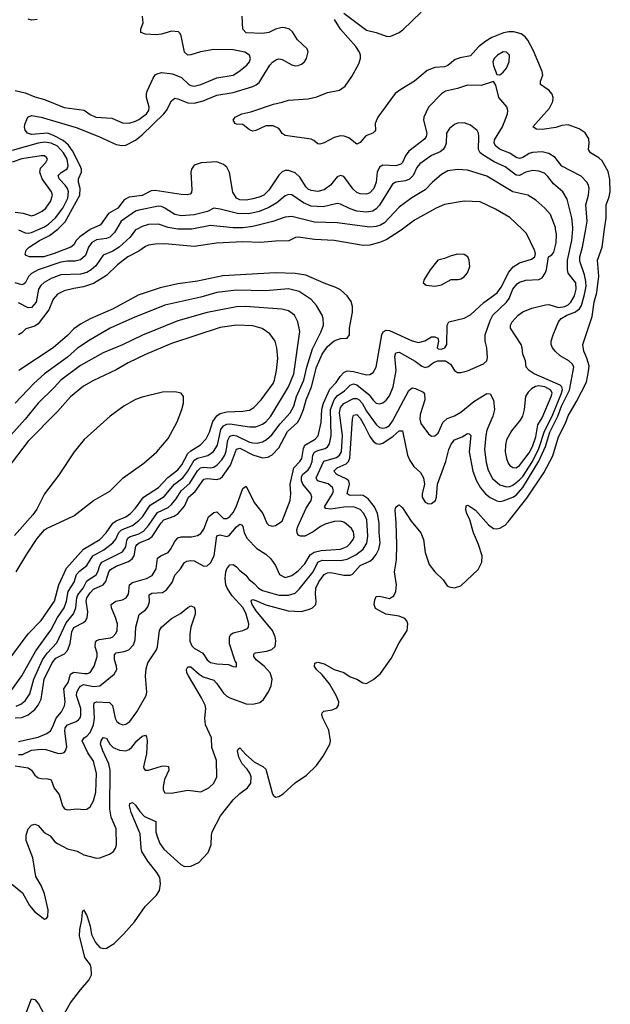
# Model space of a CAD drawing. Header units: inches. Extents: x 1550315 to 1685896, y 510706 to 640504.
# Tile 391 of 452: x 1673937 to 1677569, y 565229 to 571289. Entities that reach past the tile are written whole.
import ezdxf

# ---------------------------------------------------------------- set-up
doc = ezdxf.new("R2010")
doc.units = ezdxf.units.IN
doc.header["$MEASUREMENT"] = 0
doc.layers.add('B6576', color=7, linetype='Continuous')
doc.layers.add('B6577', color=7, linetype='Continuous')

msp = doc.modelspace()

# ---------------------------------------------------------------- linework, layer by layer
at = {"layer": 'B6576', "color": 5}
for points, elevation in [([(1673864.7, 565990), (1673955.3, 565915.3), (1673996.7, 565836.7), (1674030, 565798), (1674090, 565754), (1674102, 565758), (1674110.9, 565769.1), (1674112, 565810), (1674090, 565909.3), (1674070, 565959.7), (1674036.7, 566016.7), (1674018.8, 566130), (1673976.9, 566236.9), (1673977.6, 566270), (1673989.9, 566310.1), (1674010, 566332), (1674030, 566338.8), (1674050, 566330.2), (1674086.7, 566286.7), (1674125.4, 566265.4), (1674153.4, 566230), (1674170, 566218.6), (1674230, 566186), (1674291.1, 566171.1), (1674330.8, 566150), (1674410, 566128.8), (1674430, 566130.3), (1674490, 566153.4), (1674514.3, 566170), (1674527.1, 566190), (1674532.3, 566210), (1674529.9, 566310), (1674500.3, 566380.2), (1674490.4, 566429.6), (1674492.8, 566670), (1674484.8, 566710), (1674447.7, 566790), (1674434.6, 566830), (1674437.6, 566850), (1674450, 566871.1), (1674470, 566866.7), (1674490.5, 566830), (1674512.8, 566810), (1674550, 566793.2), (1674590, 566788.6), (1674610, 566798), (1674627.2, 566812.8), (1674657.3, 566850), (1674690, 566879.1), (1674710, 566886), (1674716.5, 566876.5), (1674720.4, 566850), (1674717.2, 566770), (1674701.5, 566710), (1674698, 566690), (1674700.8, 566680.8), (1674709.6, 566669.6), (1674730, 566670.8), (1674810, 566695), (1674830, 566697.4), (1674852.3, 566692.3), (1674853.7, 566670), (1674828, 566612), (1674818.3, 566570), (1674818.9, 566550), (1674830.2, 566530.2), (1674869.4, 566529.4), (1674970, 566546.6), (1675050, 566537.2), (1675099.3, 566560.7), (1675130, 566590.3), (1675149.8, 566630), (1675147.9, 566730), (1675118.8, 566810), (1675116.6, 566870), (1675080.4, 566950), (1675076.1, 566990), (1675081.9, 567050), (1675076.7, 567070), (1675054.9, 567114.9), (1674974.2, 567250), (1674965.7, 567270), (1674963.5, 567290), (1674970, 567306.8), (1674990, 567306), (1675040.7, 567260.7), (1675065.6, 567245.6), (1675130, 567223.3), (1675146.7, 567206.7), (1675190, 567144.5), (1675210, 567126), (1675230, 567116), (1675330, 567079.5), (1675370, 567075.6), (1675413.8, 567086.2), (1675435.3, 567104.7), (1675467.7, 567152.3), (1675482.7, 567190), (1675488.5, 567230), (1675476.4, 567270), (1675440.5, 567310), (1675391.2, 567350), (1675377.3, 567370), (1675377.4, 567382.6), (1675380.7, 567390), (1675387.8, 567392.2), (1675457.1, 567402.9), (1675487.2, 567412.8), (1675507.6, 567432.4), (1675512.8, 567467.2), (1675508.2, 567490), (1675490.7, 567530), (1675390.8, 567650), (1675367.1, 567690), (1675359.8, 567710), (1675362.8, 567717.2), (1675370, 567720.2), (1675390, 567715), (1675450, 567688.1), (1675588.4, 567651.6), (1675670, 567647.4), (1675719.2, 567660.8), (1675738, 567670), (1675757, 567690), (1675760.5, 567710), (1675755.1, 567755.1), (1675758.1, 567790), (1675776.2, 567830), (1675810, 567873.8), (1675830, 567884.6), (1675850, 567887.4), (1675930.4, 567869.6), (1675969.5, 567870.5), (1675983.3, 567876.7), (1676030.2, 567929.8), (1676090, 567955.7), (1676109.1, 567970.9), (1676130, 567998.1), (1676146, 568030), (1676154.2, 568070), (1676148.1, 568130), (1676148.3, 568190), (1676136.7, 568250), (1676118.4, 568290), (1676079.4, 568339.4), (1676050, 568360.1), (1676030, 568363.5), (1675970, 568360.8), (1675950.7, 568370), (1675964.1, 568430), (1675960.2, 568450), (1675943.6, 568463.6), (1675886.3, 568490), (1675869.2, 568510), (1675888.7, 568530), (1675944.3, 568555.7), (1675958.9, 568570), (1675967.4, 568590), (1675982.9, 568830), (1675990, 568855.5), (1676010, 568858.6), (1676030, 568835.7), (1676057.9, 568790), (1676090, 568723.1), (1676110, 568696), (1676130, 568681.6), (1676150, 568677.6), (1676170, 568682.6), (1676233.7, 568726.3), (1676270, 568759.5), (1676290, 568758), (1676322.5, 568610), (1676335.6, 568575.6), (1676359.7, 568539.7), (1676401.6, 568501.6), (1676420.2, 568470), (1676425.8, 568430), (1676411, 568370), (1676412, 568350), (1676430, 568320.2), (1676450, 568310.2), (1676470, 568311.4), (1676493.8, 568330), (1676499.9, 568350), (1676505.7, 568430), (1676557.1, 568570), (1676576, 568644), (1676590, 568677.7), (1676610, 568703), (1676657.8, 568722.2), (1676690, 568742.2), (1676700.3, 568740.3), (1676711, 568731), (1676700.3, 568630), (1676724.1, 568510), (1676746.3, 568450), (1676770, 568407.6), (1676800.4, 568370), (1676830, 568348.9), (1676870, 568328.6), (1676890, 568324.4), (1676910, 568328.4), (1676970, 568350.1), (1676990, 568363.8), (1677030.3, 568410), (1677130, 568572.9), (1677170, 568663.1), (1677196.6, 568750), (1677246.9, 568850), (1677268.9, 568910), (1677317.1, 569010), (1677344.7, 569150), (1677336.4, 569170), (1677314.5, 569190), (1677259.6, 569219.6), (1677229.2, 569249.2), (1677212.5, 569270), (1677204.8, 569290), (1677206, 569310), (1677216.5, 569350), (1677250.8, 569430), (1677266.8, 569450), (1677301, 569470), (1677351, 569490), (1677379.6, 569510), (1677391.2, 569530), (1677410, 569597.5), (1677419.4, 569650), (1677418.6, 569678.6), (1677410, 569718.8), (1677382.1, 569802.1), (1677380.4, 569830), (1677398.3, 569890), (1677417.9, 570000)], 320), ([(1674532.7, 570000), (1674521, 569979), (1674492.3, 569950), (1674470, 569941.6), (1674410, 569933.5), (1674381.5, 569918.5), (1674359.6, 569890), (1674342.1, 569837.9), (1674310, 569811.5), (1674277.5, 569802.5), (1674230, 569802.4), (1674190, 569796.5), (1674050, 569749.1), (1674010, 569727.6), (1673992, 569708), (1673970, 569667.6), (1673959.5, 569660.5), (1673950, 569656.8), (1673909.5, 569669.5)], 340), ([(1673910, 566696.4), (1673990, 566685.4), (1674010, 566670.2), (1674030, 566639.1), (1674050, 566624.1), (1674070, 566618.3), (1674110, 566618), (1674131.3, 566611.3), (1674150, 566560.5), (1674179.6, 566519.6), (1674200.2, 566450), (1674211.8, 566431.8), (1674230, 566425.7), (1674291.4, 566431.4), (1674331.4, 566428.6), (1674350, 566430.4), (1674370, 566443.8), (1674390, 566480.7), (1674404.4, 566535.6), (1674409.3, 566650), (1674390, 566725.6), (1674356.1, 566776.1), (1674322.2, 566850), (1674334.2, 566870), (1674350, 566879.8), (1674370, 566902.5), (1674391.1, 566948.9), (1674398, 566990), (1674392.3, 567067.7), (1674395.5, 567084.5), (1674408.6, 567091.4), (1674490, 567086), (1674508.6, 567068.6), (1674524.6, 566990), (1674535.3, 566970), (1674550, 566956.9), (1674570, 566950.2), (1674590, 566953.6), (1674614.7, 566970), (1674658, 567030), (1674715.4, 567130), (1674718.3, 567150), (1674711.1, 567248.9), (1674714.7, 567294.7), (1674725.8, 567330), (1674777.7, 567410), (1674784.2, 567430), (1674797.7, 567530), (1674809.7, 567550), (1674870, 567603.2), (1674925.3, 567634.7), (1674970, 567671.6), (1674990, 567682), (1675010, 567672.7), (1675015.5, 567655.5), (1675015.7, 567630), (1674988.6, 567551.4), (1674982.9, 567510), (1674983.6, 567463.6), (1674995.2, 567435.2), (1675010, 567420.4), (1675062.2, 567390), (1675089.3, 567349.3), (1675110, 567333), (1675150, 567323.8), (1675221.5, 567321.5), (1675250, 567308), (1675270, 567306.8), (1675269.3, 567330), (1675261.8, 567341.8), (1675227.8, 567447.8), (1675227.6, 567490), (1675235.3, 567504.7), (1675250, 567516.1), (1675309.9, 567530.1), (1675337.4, 567542.6), (1675344.2, 567550), (1675345.6, 567570), (1675329.1, 567630), (1675310.6, 567670), (1675243.2, 567743.2), (1675211.8, 567790), (1675204.2, 567810), (1675199.9, 567850), (1675203.9, 567890), (1675210.4, 567909.6), (1675230, 567934.3), (1675250, 567936.2), (1675270, 567921.7), (1675290, 567898.7), (1675328.2, 567870), (1675346.2, 567846.2), (1675379.5, 567819.5), (1675405.8, 567790), (1675430, 567775.5), (1675530, 567747.5), (1675590, 567746.7), (1675630, 567759.8), (1675656.2, 567783.8), (1675741, 567890), (1675770, 567950.9), (1675797.2, 567962.8), (1675910, 567961.5), (1675950, 567968.7), (1676004.5, 567995.5), (1676049.1, 568030.9), (1676072.5, 568067.5), (1676078.3, 568110), (1676071.4, 568210), (1676053.9, 568250), (1676030, 568274.1), (1675990, 568292), (1675930, 568289.6), (1675850, 568276.6), (1675819.7, 568279.8), (1675811.8, 568290), (1675860.6, 568370), (1675865.8, 568390), (1675861, 568410), (1675832.9, 568432.9), (1675768.1, 568450), (1675759.1, 568470), (1675807.4, 568572.6), (1675885.5, 568594.5), (1675904.1, 568610), (1675914.9, 568630), (1675921.2, 568730), (1675903.8, 568870), (1675910, 568903.2), (1675930, 568926.5), (1675990, 568958.7), (1676010, 568958.2), (1676023.7, 568950), (1676042.4, 568930), (1676070, 568880.7), (1676130, 568797), (1676150, 568779.5), (1676170, 568775), (1676190, 568779.8), (1676210, 568792.5), (1676230, 568817.5), (1676330, 569007.6), (1676350, 569023.5), (1676370, 569018.3), (1676417.6, 568997.6), (1676425.7, 568985.7), (1676428.9, 568950), (1676400.5, 568859.5), (1676398.1, 568830), (1676403.3, 568803.3), (1676450, 568740.3), (1676470, 568726.7), (1676490, 568727.9), (1676510, 568744.6), (1676539.8, 568810), (1676564.8, 568835.2), (1676610, 568851.1), (1676650, 568873), (1676730, 568939.8), (1676810, 568987.9), (1676830, 568987), (1676850, 568947.7), (1676857.2, 568890), (1676846.3, 568850), (1676810, 568763), (1676802.5, 568730), (1676795.9, 568644.1), (1676804.5, 568564.5), (1676816.7, 568516.7), (1676844.7, 568464.7), (1676890, 568427.1), (1676930, 568414.1), (1676950, 568415.5), (1676970, 568424.6), (1677010, 568456.2), (1677030, 568477.8), (1677090, 568570.4), (1677130.1, 568650), (1677163.8, 568756.2), (1677210.7, 568850), (1677269.2, 568990), (1677273.7, 569013.7), (1677270.4, 569030.4), (1677260.6, 569040.6), (1677101.1, 569110), (1677069.8, 569130), (1677051.9, 569150), (1677046.4, 569190), (1677030.9, 569230), (1677026.6, 569270), (1677019.8, 569290), (1676954.6, 569390), (1676955.5, 569410), (1676964.4, 569430), (1677001.5, 569470), (1677030, 569491.3), (1677086.4, 569513.6), (1677170, 569534.5), (1677190, 569535.3), (1677250, 569518.4), (1677290, 569524.6), (1677310, 569534.2), (1677325.8, 569550), (1677348, 569590), (1677359.4, 569630), (1677357, 569670), (1677309.9, 569729.9), (1677306.4, 569750), (1677305.3, 569810), (1677332.7, 569930), (1677338.2, 570000)], 340), ([(1673930, 566846.5), (1674050, 566872.8), (1674104.1, 566895.9), (1674126.8, 566913.2), (1674141.6, 566938.5), (1674160.5, 566990), (1674195, 567030), (1674213.1, 567066.9), (1674216.3, 567090), (1674208.2, 567170), (1674235.6, 567210), (1674250, 567260.2), (1674270, 567273.3), (1674335.6, 567264.4), (1674354.8, 567265.2), (1674370, 567271.8), (1674394.1, 567310), (1674413.8, 567370), (1674414, 567390), (1674401.1, 567430), (1674402.2, 567457.8), (1674410.7, 567469.3), (1674426.1, 567473.9), (1674495.5, 567484.5), (1674510, 567491.8), (1674528.4, 567511.6), (1674536.3, 567530), (1674537.5, 567570), (1674526.4, 567610), (1674501, 567670), (1674499.6, 567690), (1674527.4, 567710), (1674570, 567719.5), (1674591.2, 567730), (1674606.5, 567753.5), (1674612.7, 567810), (1674630, 567825.6), (1674717.2, 567850), (1674751.3, 567868.7), (1674775.4, 567910), (1674785.3, 567974.7), (1674804.5, 567990), (1674850, 568010.8), (1674867, 568033), (1674890, 568077.5), (1674910, 568101), (1674930, 568107), (1674994.3, 568105.7), (1675030, 568115), (1675050, 568126.8), (1675070, 568152.6), (1675098.1, 568230), (1675130, 568256.8), (1675150, 568259.7), (1675190, 568219.8), (1675210, 568218.3), (1675230, 568231.5), (1675250, 568256.6), (1675268.1, 568290), (1675310, 568404.4), (1675330, 568417.3), (1675378.5, 568318.5), (1675431.3, 568250), (1675456.5, 568190), (1675470, 568177.4), (1675490, 568172.9), (1675510, 568175.6), (1675550, 568202.6), (1675600.6, 568330), (1675604.5, 568370), (1675599.5, 568430), (1675622.3, 568530), (1675660.4, 568570), (1675671.5, 568588.5), (1675682.1, 568650), (1675690.5, 568669.5), (1675753.5, 568706.5), (1675771.7, 568728.3), (1675790, 568810.4), (1675795.9, 568890), (1675805.4, 568930), (1675844.2, 569015.8), (1675882.9, 569057.1), (1675907.2, 569092.8), (1675930, 569117.1), (1675950, 569127.9), (1675990, 569124.1), (1676070, 569103.5), (1676090, 569106), (1676110, 569118), (1676129.3, 569150.7), (1676162.9, 569350), (1676171.5, 569368.5), (1676190, 569378), (1676210, 569375.6), (1676350, 569311.9), (1676390, 569303), (1676428.3, 569311.7), (1676470, 569336.3), (1676490, 569338.2), (1676508.9, 569328.9), (1676512.4, 569310), (1676505, 569270), (1676510, 569262.6), (1676530, 569261.5), (1676552, 569270), (1676564.5, 569290), (1676566.4, 569410), (1676576.3, 569430), (1676670, 569452.5), (1676710, 569472.5), (1676790, 569548.9), (1676872.2, 569607.8), (1676897, 569643), (1676944.6, 569735.4), (1676972.3, 569767.7), (1677010, 569792.1), (1677085, 569815), (1677105.6, 569830), (1677108.4, 569850), (1677101.6, 569870), (1677053.9, 569973.9), (1677026.3, 570000)], 380), ([(1673930, 566766.7), (1673953.4, 566766.6), (1674010, 566793.2), (1674070, 566799.2), (1674097.8, 566797.8), (1674170, 566774.1), (1674190, 566772), (1674210, 566779.6), (1674219.2, 566790), (1674226.8, 566813.2), (1674215.3, 566910), (1674217.4, 566930), (1674231.4, 566948.6), (1674284.4, 566970), (1674299.2, 566980.8), (1674308.3, 566991.7), (1674312.8, 567007.2), (1674312.2, 567050), (1674285.4, 567130), (1674288.4, 567150), (1674303.2, 567176.8), (1674311.8, 567188.2), (1674330, 567197.7), (1674390, 567185.3), (1674430, 567188.4), (1674518.1, 567261.9), (1674533.7, 567290), (1674533.3, 567310), (1674520.8, 567350), (1674520.7, 567379.3), (1674530, 567392.7), (1674579.1, 567400.9), (1674608.9, 567411.1), (1674637.7, 567442.3), (1674646.8, 567473.2), (1674650.4, 567549.6), (1674672.2, 567627.7), (1674710, 567656.1), (1674725.1, 567674.9), (1674734.5, 567705.5), (1674733.5, 567750), (1674750, 567760.2), (1674815.8, 567764.2), (1674840.5, 567779.5), (1674875.3, 567824.7), (1674890.8, 567870), (1674926.2, 567910), (1674950, 567948.9), (1674963.8, 567956.2), (1674990, 567960.6), (1675010, 567958), (1675070, 567926), (1675090, 567928), (1675110, 567946.7), (1675132.5, 567990), (1675150, 568112.1), (1675170, 568118.9), (1675210, 568109.1), (1675224.7, 568115.3), (1675270, 568167.3), (1675290, 568183.5), (1675300, 568180), (1675310, 568170.5), (1675317.3, 568130), (1675335.9, 568095.9), (1675394.4, 568034.4), (1675450, 567999.2), (1675481.3, 567970), (1675510.3, 567930), (1675533.7, 567873.7), (1675570, 567856.5), (1675610, 567867.4), (1675650, 567897.5), (1675690, 567940.9), (1675723.9, 567996.1), (1675747.3, 568012.7), (1675790, 568023.2), (1675910, 568029.7), (1675950, 568047.7), (1675970, 568065.3), (1675987.7, 568090), (1675993, 568107), (1675990, 568136.9), (1675976.7, 568156.7), (1675945.4, 568185.4), (1675930, 568196.8), (1675910, 568203.4), (1675870, 568200.1), (1675815.9, 568184.1), (1675787.5, 568170), (1675742.4, 568137.6), (1675690, 568111.2), (1675663.6, 568110), (1675650, 568117.2), (1675642.6, 568130), (1675641.7, 568150), (1675647.1, 568170), (1675698.1, 568281.9), (1675729.2, 568330), (1675733.7, 568350), (1675727.8, 568370), (1675678.3, 568430), (1675669.6, 568450), (1675670, 568472.9), (1675676.2, 568490), (1675710, 568518.1), (1675723.4, 568536.6), (1675735.3, 568570), (1675739.8, 568610), (1675750, 568628.3), (1675770, 568638.2), (1675814.8, 568650), (1675830, 568660.1), (1675841.8, 568678.2), (1675852.5, 568730), (1675848.7, 568890), (1675870.7, 568949.3), (1675890, 568975), (1675935.1, 569004.9), (1675970, 569040.4), (1675990, 569048), (1676010, 569042), (1676083.3, 568983.3), (1676110, 568947.2), (1676130, 568928.8), (1676150, 568925), (1676170, 568931.4), (1676190, 568947.9), (1676210, 568974), (1676233.9, 569030), (1676252.8, 569130), (1676243.9, 569216.1), (1676250, 569238.9), (1676258.7, 569241.3), (1676270, 569242.5), (1676368.1, 569188.1), (1676410, 569155.8), (1676430, 569149.1), (1676450, 569153.8), (1676481.2, 569178.8), (1676508.2, 569190), (1676556, 569190), (1676587, 569170), (1676610, 569130.3), (1676630, 569118.7), (1676650, 569118.3), (1676690, 569128), (1676789.7, 569170.3), (1676809.4, 569190), (1676814.3, 569210), (1676808.5, 569270), (1676799.1, 569310), (1676799.2, 569350), (1676830, 569438.7), (1676847.1, 569470), (1676930.2, 569549.8), (1676946.4, 569573.6), (1676970, 569630.1), (1676996, 569664), (1677010, 569674.6), (1677050, 569686.7), (1677130, 569690.8), (1677150, 569699.8), (1677168.4, 569730), (1677176.2, 569750), (1677189.1, 569830), (1677210, 569842.4), (1677221.4, 569858.6), (1677235.2, 569915.2), (1677237, 569970), (1677232.6, 570000)], 360), ([(1674658.6, 570000), (1674650, 569995.3), (1674615.9, 569950), (1674548.8, 569890), (1674510, 569864.2), (1674450, 569839.9), (1674405.1, 569774.9), (1674376.8, 569750), (1674350, 569733.7), (1674310, 569722.4), (1674190, 569717.8), (1674130, 569695.4), (1674087.5, 569672.5), (1674066.4, 569653.6), (1674052.7, 569630), (1674038.5, 569550), (1674010, 569517.7), (1673990, 569515.9), (1673930, 569547.1)], 360), ([(1673930, 569995), (1673970, 569977.9), (1673990, 569975.6), (1674010, 569979.9), (1674056.7, 570000)], 340), ([(1676290, 570000), (1676270, 569984.9), (1676190, 569935), (1676150, 569917.5), (1676090, 569901.6), (1676050, 569899.9), (1675870, 569931), (1675750, 569936), (1675649.5, 569950.5), (1675632.3, 569947.7), (1675592.1, 569927.9), (1675510, 569926.3), (1675417.7, 569917.7), (1675310, 569920.9), (1675147.3, 569912.7), (1675010, 569893.7), (1674830, 569909.1), (1674770, 569907.7), (1674730, 569901.7), (1674710, 569892.9), (1674670, 569863.6), (1674602.2, 569830), (1674539.4, 569780.6), (1674470, 569714.5), (1674390, 569666.4), (1674330, 569644.3), (1674270, 569635.1), (1674210, 569619.4), (1674170, 569599.5), (1674143.7, 569570), (1674116.7, 569503.3), (1674050, 569416.7), (1674030, 569403.9), (1673973.9, 569386.1), (1673950, 569361.8), (1673930.5, 569349.5)], 380), ([(1674373.9, 570000), (1674370, 569998.2), (1674306.4, 569953.6), (1674285, 569930), (1674270, 569903.7), (1674251.4, 569890), (1674149.9, 569849.9), (1674086, 569830), (1673998, 569830), (1673976.9, 569836.9), (1673970, 569845.2), (1673976.8, 569870), (1673996, 569890), (1674059, 569930), (1674119.6, 569960.4), (1674171.7, 570000)], 320), ([(1674196.1, 565143.9), (1674250, 565237.6), (1674310, 565318.3), (1674361.7, 565378.3), (1674377.8, 565410), (1674376.5, 565456.5), (1674371.6, 565471.6), (1674338.1, 565518.1), (1674304.5, 565650), (1674305.9, 565690), (1674319.8, 565750), (1674322.5, 565797.5), (1674329.6, 565810), (1674350, 565774.9), (1674370, 565710.5), (1674378.8, 565658.8), (1674402.6, 565610), (1674430, 565579.8), (1674450, 565572.9), (1674470, 565574), (1674517.1, 565602.9), (1674576.7, 565663.3), (1674642.3, 565737.7), (1674709.1, 565830.9), (1674778.8, 565901.2), (1674796.1, 565930), (1674802.2, 565970), (1674798.4, 566010), (1674781.1, 566041.1), (1674724.9, 566110), (1674688.3, 566170), (1674683.2, 566190), (1674678.1, 566278.1), (1674622.9, 566410), (1674612, 566450), (1674614.2, 566465.8), (1674630, 566471.1), (1674650, 566454.2), (1674675.1, 566415.1), (1674705.2, 566385.2), (1674773.7, 566353.8), (1674775, 566290), (1674781.6, 566261.6), (1674799.5, 566219.5), (1674824.1, 566184.1), (1674928.8, 566088.8), (1674950, 566078.1), (1674990, 566079.5), (1675038.5, 566101.5), (1675096.1, 566163.9), (1675115.1, 566210), (1675116, 566270), (1675121, 566290), (1675172.4, 566390), (1675250, 566488.7), (1675290, 566526.7), (1675338, 566562), (1675358.4, 566590), (1675361.3, 566630), (1675352.7, 566652.7), (1675336.7, 566676.7), (1675304.8, 566710), (1675283.7, 566750), (1675277, 566790), (1675280.4, 566799.6), (1675290, 566807.3), (1675326.6, 566766.6), (1675380.3, 566720.3), (1675433, 566693), (1675450, 566677.5), (1675490.1, 566530.1), (1675495.7, 566515.7), (1675510, 566503.9), (1675530, 566508.4), (1675556.3, 566523.7), (1675630, 566591.5), (1675701, 566639), (1675761.4, 566698.6), (1675804.1, 566755.9), (1675844.8, 566830), (1675848.9, 566850), (1675837.2, 566917.2), (1675800.8, 566990), (1675794.6, 567010), (1675797.8, 567022.2), (1675807.3, 567032.7), (1675858.4, 567041.6), (1675886.3, 567053.7), (1675898.1, 567070), (1675898.4, 567090), (1675883.8, 567130), (1675842.1, 567202.1), (1675796.9, 567256.9), (1675761.5, 567290), (1675750, 567307.8), (1675751.9, 567328.1), (1675770, 567335.4), (1675810, 567325.1), (1675870, 567290.9), (1675931, 567271), (1675970, 567245.7), (1676010, 567229.5), (1676047.5, 567207.5), (1676070, 567204.5), (1676111.9, 567228.1), (1676154.8, 567265.2), (1676221.7, 567358.3), (1676270, 567453.8), (1676320.3, 567530), (1676323.7, 567570), (1676316.7, 567590), (1676304.3, 567604.3), (1676270, 567619.1), (1676189, 567630), (1676125.3, 567665.2), (1676117.1, 567690), (1676120.5, 567719.5), (1676130, 567739), (1676150, 567740.5), (1676210, 567726.9), (1676237.6, 567742.4), (1676250.4, 567770), (1676253, 567810), (1676242.6, 567890), (1676254.8, 567965.2), (1676256.9, 568056.9), (1676252.4, 568192.4), (1676245.1, 568270), (1676250, 568288.9), (1676261.2, 568298.8), (1676270, 568302.6), (1676290, 568285.2), (1676343.7, 568203.7), (1676404.6, 568130), (1676421, 568090), (1676430.5, 568010), (1676455.1, 567935.1), (1676490, 567890.2), (1676541.8, 567841.8), (1676565.7, 567805.7), (1676578.5, 567798.5), (1676610, 567793.3), (1676650, 567805.2), (1676755.5, 567904.5), (1676778.5, 567950), (1676780.7, 567990), (1676758.9, 568058.9), (1676727.7, 568130), (1676704.3, 568210), (1676686.5, 568250), (1676681.3, 568270), (1676683.2, 568296.8), (1676690, 568300.6), (1676710, 568291.6), (1676740.3, 568270), (1676819.6, 568179.6), (1676850, 568157.4), (1676870, 568154.6), (1676890, 568159.1), (1676921.2, 568178.8), (1676941.3, 568198.7), (1677055.3, 568344.7), (1677160.6, 568499.4), (1677215, 568605), (1677250, 568721), (1677294, 568806), (1677310, 568851.2), (1677360.7, 568939.3), (1677421.3, 569058.7), (1677435.6, 569124.4), (1677438.3, 569158.3), (1677425.3, 569205.3), (1677405.6, 569250), (1677398.9, 569290), (1677456.7, 569463.3), (1677470, 569550), (1677486.1, 569610), (1677497.3, 569710), (1677490.4, 569810), (1677518.8, 569890), (1677533.5, 570000)], 280), ([(1674996.1, 570000), (1674990, 569998.9), (1674934.5, 570000)], 360), ([(1673910, 566991.7), (1673950, 566995.2), (1673990, 567011.6), (1674030, 567044.2), (1674051.3, 567070), (1674070, 567107.1), (1674087.3, 567230), (1674136.6, 567330), (1674159.6, 567360.4), (1674212.8, 567387.2), (1674230, 567407.1), (1674246.9, 567450), (1674257.7, 567522.3), (1674270, 567548.4), (1674330, 567579.9), (1674342.7, 567590), (1674352.7, 567607.3), (1674355.3, 567644.7), (1674346.4, 567710), (1674350.6, 567730), (1674370, 567761.9), (1674390, 567783.4), (1674450.8, 567810), (1674467.5, 567832.5), (1674485.4, 567890), (1674495.6, 567904.4), (1674530, 567926.2), (1674606.2, 567953.8), (1674627.8, 567970), (1674640.7, 567990), (1674651.4, 568048.6), (1674660, 568060), (1674672, 568070), (1674728.4, 568091.6), (1674752.1, 568107.9), (1674806.9, 568193.1), (1674822.8, 568210), (1674886.7, 568233.3), (1674912.5, 568250), (1674950, 568295.5), (1674974.3, 568350), (1675015.6, 568384.4), (1675070, 568460.3), (1675090, 568466.4), (1675150, 568458.2), (1675170, 568465.7), (1675183.3, 568476.7), (1675233.1, 568546.9), (1675270, 568646.7), (1675290, 568651.6), (1675370, 568611.1), (1675430, 568592.3), (1675463.2, 568596.8), (1675489.1, 568610.9), (1675530, 568654.3), (1675584.4, 568755.6), (1675644.3, 568810), (1675661.8, 568838.2), (1675681.7, 568890), (1675697.8, 568950), (1675732.2, 569030), (1675761.6, 569150), (1675796, 569230), (1675830, 569277.4), (1675870, 569312), (1675910, 569326.3), (1675950, 569329.1), (1675965.1, 569350), (1675964.8, 569390), (1675983.5, 569490), (1675983.5, 569523.5), (1675974.7, 569554.7), (1675951.2, 569590), (1675910, 569626), (1675881.7, 569641.7), (1675810, 569667.3), (1675696.7, 569716.7), (1675630, 569727.7), (1675510, 569731.5), (1675186.8, 569713.2), (1675030, 569680.7), (1674910, 569663.4), (1674800.8, 569639.2), (1674665.9, 569594.1), (1674512.6, 569510), (1674370, 569447.9), (1674310, 569415.5), (1674270, 569386.1), (1674230, 569345), (1674143.2, 569270), (1673931.1, 569130)], 420), ([(1673916.4, 567063.6), (1673944.4, 567075.6), (1673970, 567096.4), (1673999.7, 567140.3), (1674024.4, 567230), (1674076.9, 567350), (1674105.4, 567390), (1674165.8, 567454.2), (1674222.7, 567577.3), (1674268.3, 567631.7), (1674281.9, 567670), (1674288.2, 567730), (1674294.8, 567750), (1674326.5, 567790), (1674350, 567834.7), (1674407.7, 567872.3), (1674417.6, 567890), (1674429.2, 567930.8), (1674442, 567950), (1674570, 568014.4), (1674590, 568044.9), (1674596.2, 568083.8), (1674602.7, 568097.3), (1674613.2, 568106.8), (1674670, 568124.8), (1674697.8, 568142.2), (1674730, 568176.6), (1674784.5, 568255.5), (1674850, 568287.4), (1674870, 568304.9), (1674899.6, 568340.4), (1674929.1, 568390), (1674983.5, 568436.5), (1675030, 568511.6), (1675048.9, 568530), (1675070, 568534.2), (1675110, 568530.8), (1675130, 568535.4), (1675152, 568550), (1675179.8, 568580.2), (1675198.6, 568610), (1675206.8, 568633.2), (1675217.8, 568702.2), (1675230, 568725.7), (1675250, 568731.8), (1675270, 568728.4), (1675350, 568688.9), (1675370, 568684), (1675396.8, 568683.2), (1675430, 568691.1), (1675454.7, 568705.3), (1675486.5, 568733.5), (1675538.5, 568801.5), (1675601.1, 568870), (1675622, 568910), (1675638.5, 568970), (1675683.5, 569070), (1675702.2, 569150), (1675736.9, 569263.1), (1675790.5, 569370), (1675804.9, 569410), (1675803.9, 569450), (1675796.8, 569470), (1675762.5, 569530), (1675730, 569567.7), (1675655.4, 569615.4), (1675590, 569632.3), (1675450, 569620.4), (1675270, 569624.2), (1675150, 569610.9), (1675050, 569581.5), (1674830, 569532.7), (1674630, 569451.7), (1674494.3, 569390), (1674370, 569317.9), (1674293.5, 569266.5), (1674230, 569213.1), (1674090.4, 569109.6), (1674024, 569050), (1673910.1, 568929.9)], 440), ([(1673877.6, 567150), (1673950, 567251.1), (1674035.7, 567404.3), (1674128.6, 567531.4), (1674169.9, 567610), (1674209.6, 567670), (1674224.3, 567710), (1674235.8, 567770), (1674272.5, 567827.5), (1674286.2, 567873.8), (1674304.5, 567895.5), (1674350.8, 567929.2), (1674386.4, 567990), (1674454.5, 568025.5), (1674510.4, 568070), (1674528.4, 568091.6), (1674547.1, 568132.9), (1674563.4, 568150), (1674630, 568175.3), (1674670, 568205.9), (1674691.9, 568230), (1674739.3, 568300.6), (1674825.5, 568354.5), (1674888, 568430), (1674940.8, 568470), (1674970.3, 568509.7), (1675010, 568578), (1675030, 568590.4), (1675093.3, 568606.7), (1675128.5, 568631.5), (1675153.5, 568670), (1675173.9, 568766.1), (1675189.7, 568790.3), (1675210, 568799.3), (1675230, 568801.1), (1675350, 568782.9), (1675390, 568783.8), (1675430, 568799.8), (1675450, 568815), (1675481.9, 568850), (1675589.1, 569030), (1675623.1, 569110), (1675660.6, 569370), (1675648.2, 569430), (1675626.4, 569470), (1675590, 569496.8), (1675548.5, 569508.5), (1675324.5, 569524.5), (1675270, 569522.4), (1675090, 569486.6), (1674910, 569435.9), (1674693.2, 569346.8), (1674570, 569287.9), (1674450, 569239.2), (1674310, 569161.5), (1674190.2, 569070), (1674150, 569025.5), (1674050.1, 568930), (1673970.8, 568830), (1673810, 568654.8)], 460), ([(1673853.5, 567326.5), (1673989.9, 567510), (1674070, 567592.3), (1674150.4, 567710), (1674177.3, 567810), (1674225.5, 567914.5), (1674328.4, 568030), (1674430, 568090.1), (1674468.8, 568130), (1674509, 568191), (1674530, 568205.5), (1674590, 568230.1), (1674618.8, 568250), (1674650, 568282.7), (1674697.4, 568350), (1674789.7, 568410.3), (1674847.6, 568472.4), (1674910, 568518.8), (1674933.4, 568550), (1674970, 568618.5), (1674990, 568636.3), (1675048.1, 568671.9), (1675084.3, 568710), (1675103.8, 568750), (1675124.2, 568815.8), (1675150, 568851.9), (1675170, 568865.1), (1675210, 568876.5), (1675310, 568879.4), (1675350, 568886.9), (1675376.9, 568903.1), (1675420.9, 568950), (1675495.4, 569050), (1675504.3, 569070), (1675516.3, 569130), (1675523.5, 569203.5), (1675519, 569270), (1675507, 569310), (1675474.8, 569354.8), (1675427.9, 569387.9), (1675370, 569405.8), (1675270, 569408.7), (1675170, 569394.9), (1674870, 569296.1), (1674710, 569228.1), (1674603.2, 569176.8), (1674530, 569134.7), (1674391, 569069), (1674330, 569034.3), (1674250, 568969), (1674170, 568878.6), (1673990, 568694.8), (1673718.2, 568341.8)], 480), ([(1673915.3, 567890), (1673980.2, 567999.8), (1674044.4, 568095.6), (1674089.6, 568150.3), (1674101.7, 568158.3), (1674270, 568235.4), (1674390.4, 568329.6), (1674492.2, 568387.8), (1674574, 568470), (1674700.2, 568559.8), (1674781, 568630), (1674849.2, 568710.8), (1674905.5, 568814.5), (1674934.5, 568890), (1674943.8, 568930), (1674944.7, 568970), (1674930, 568989.6), (1674890, 568999.3), (1674816, 568996), (1674690, 568966.9), (1674650, 568951.9), (1674578, 568910), (1674494.4, 568850), (1674334.5, 568705.5), (1674272.3, 568630), (1674176.6, 568483.4), (1674090.3, 568370), (1674042.4, 568277.6), (1674018.6, 568241.5), (1673904.6, 568115.4)], 520), ([(1673975, 565170), (1674010, 565263.1), (1674030, 565259.6), (1674053.3, 565233.3), (1674085.5, 565170)], 280)]:
    msp.add_lwpolyline(points, dxfattribs=dict(at, elevation=elevation))
for points, elevation in [([(1676630, 569845.3), (1676590, 569836.1), (1676550, 569818.7), (1676508.5, 569810), (1676461.3, 569750), (1676424.9, 569690), (1676418.8, 569670), (1676435.5, 569655.5), (1676490, 569649.2), (1676530, 569656.8), (1676590, 569689.2), (1676633.2, 569690), (1676650, 569693.8), (1676670, 569706.8), (1676690, 569730.3), (1676704.4, 569770), (1676701.7, 569810), (1676692.6, 569830), (1676670, 569844.4)], 420), ([(1677130, 569035.8), (1677107.7, 569032.3), (1677083.2, 569016.8), (1677063.5, 568996.5), (1677047.8, 568970), (1677039.6, 568890), (1677028.9, 568850), (1677015, 568825), (1676960.4, 568759.6), (1676930, 568702.7), (1676923.5, 568670), (1676922.6, 568630), (1676929.4, 568589.4), (1676940.7, 568560.7), (1676950, 568546.3), (1676970, 568532.4), (1676990, 568531), (1677010, 568544.8), (1677070, 568624.3), (1677090, 568661.4), (1677110, 568720.9), (1677123.5, 568796.5), (1677150, 568839.3), (1677205, 568970), (1677211.1, 568990), (1677203.9, 569010), (1677165.7, 569030)], 360)]:
    msp.add_lwpolyline(points, close=True, dxfattribs=dict(at, elevation=elevation))
at = {"layer": 'B6577', "color": 5}
for points, elevation in [([(1673910, 570853.2), (1673970, 570838.8), (1674030, 570815.1), (1674090, 570798.6), (1674210, 570748), (1674332.5, 570732.5), (1674370, 570706.2), (1674404.9, 570690), (1674503, 570683), (1674570, 570655), (1674610, 570651.8), (1674650, 570663.9), (1674670, 570675), (1674716.2, 570710), (1674730.6, 570730), (1674733, 570750), (1674717, 570810), (1674716, 570830), (1674721, 570850), (1674757.4, 570930), (1674770, 570948.9), (1674783.2, 570956.8), (1674810, 570963.5), (1674876.5, 570956.5), (1674932.4, 570932.4), (1674976.3, 570890), (1674990, 570883.1), (1675010, 570880.9), (1675050, 570890.2), (1675150, 570931.8), (1675250, 570947.8), (1675284.7, 570970), (1675333, 571010), (1675349.6, 571030), (1675355.8, 571050), (1675349.6, 571070), (1675320.9, 571090), (1675250, 571103.7), (1675130, 571106.5), (1675049.5, 571090.5), (1674990, 571072.3), (1674970, 571071.5), (1674949.8, 571089.8), (1674929.6, 571189.6), (1674924.8, 571204.8), (1674914, 571214), (1674870, 571218.5), (1674810, 571199.8), (1674776.8, 571196.8), (1674710, 571199.7), (1674682.7, 571210), (1674681.6, 571230), (1674695.4, 571270), (1674691.5, 571310)], 340), ([(1674171.7, 570000), (1674176.4, 570003.6), (1674215.8, 570044.2), (1674307.1, 570210), (1674308.3, 570250), (1674298.2, 570290), (1674298.4, 570310), (1674317.9, 570350), (1674316.9, 570370), (1674309, 570390), (1674262.5, 570482.5), (1674236.4, 570516.4), (1674204.8, 570544.8), (1674150, 570575.2), (1674110, 570589.7), (1674010, 570582.6), (1673985.8, 570590), (1673970.6, 570610), (1673967.5, 570630), (1673969.9, 570650.1), (1673986.2, 570690), (1674010, 570698.5), (1674070, 570689.7), (1674285.1, 570625.1), (1674424, 570570), (1674530, 570521.5), (1674564.9, 570515.1), (1674590, 570517.4), (1674650, 570547.4), (1674690, 570581.3), (1674823.8, 570710), (1674839, 570730), (1674870, 570790.2), (1674890, 570805.2), (1674910, 570802.2), (1674970, 570776.6), (1675010, 570775.8), (1675064.4, 570790), (1675150, 570825.2), (1675250, 570841.6), (1675370, 570878.5), (1675392, 570888), (1675410, 570903.5), (1675474.8, 571010), (1675491.4, 571028.6), (1675515.9, 571044.1), (1675530, 571047.7), (1675550, 571044.5), (1675610, 571010.8), (1675630, 571005.5), (1675650, 571006.4), (1675670, 571015.2), (1675687.8, 571030), (1675700.8, 571050), (1675711, 571091), (1675704, 571110), (1675645.8, 571165.8), (1675614.1, 571214.1), (1675595.8, 571230), (1675570, 571239.4), (1675550, 571240.9), (1675510.3, 571230), (1675470, 571210.5), (1675430, 571203.8), (1675328.6, 571208.6), (1675309.7, 571229.8), (1675305.4, 571310)], 320), ([(1675930, 571328.3), (1676070, 571224.4), (1676130, 571210.2), (1676190, 571187), (1676210, 571185.5), (1676230, 571190.9), (1676270, 571209.4), (1676293.4, 571226.6), (1676405, 571335)], 280), ([(1674044.7, 571290), (1674010, 571285.4), (1673990, 571293.2)], 340), ([(1677533.5, 570000), (1677542.9, 570070), (1677543.5, 570150), (1677561.8, 570198.2), (1677568.6, 570230), (1677565, 570305), (1677555.2, 570355.2), (1677519.4, 570419.4), (1677498.2, 570438.2), (1677447, 570470), (1677434.1, 570490), (1677438.9, 570530), (1677436.2, 570556.2), (1677413.4, 570593.4), (1677377.5, 570617.5), (1677310, 570641.7), (1677270, 570638.4), (1677233.6, 570626.4), (1677150, 570613.1), (1677114.8, 570614.8), (1677092.3, 570630), (1677195.7, 570744.3), (1677215.4, 570784.6), (1677218, 570810), (1677210.7, 570830.7), (1677193.2, 570853.2), (1677139.8, 570890), (1677139.1, 570910), (1677153, 570947), (1677149.9, 570970), (1677097, 571097), (1677062.3, 571162.3), (1677044.2, 571184.2), (1677021.1, 571201.1), (1676974.9, 571214.9), (1676945.4, 571214.6), (1676912.5, 571207.5), (1676841.2, 571178.8), (1676803.4, 571156.6), (1676758.8, 571121.2), (1676710, 571065.8), (1676645.4, 571054.6), (1676615.3, 571044.7), (1676570, 571007.6), (1676550, 570999.7), (1676490, 570995.4), (1676442.9, 570977.1), (1676365.5, 570910), (1676280.1, 570859.9), (1676246.2, 570833.8), (1676139, 570690), (1676123.7, 570650), (1676124.5, 570610), (1676119.6, 570600.4), (1676108.5, 570590), (1676065.9, 570574.1), (1676030, 570532.8), (1676010, 570523.4), (1675961.8, 570561.8), (1675932.3, 570572.3), (1675910, 570574), (1675870, 570564.1), (1675810, 570530.7), (1675782.7, 570522.7), (1675770, 570526), (1675746.2, 570546.2), (1675730, 570552.8), (1675570, 570575.4), (1675550, 570589.3), (1675539.7, 570610), (1675530, 570618.9), (1675494.8, 570634.8), (1675450, 570635.5), (1675390, 570606.8), (1675370, 570603.1), (1675350, 570611.1), (1675310, 570644), (1675270, 570645.7), (1675262, 570650), (1675249.8, 570670), (1675261.7, 570690), (1675302.7, 570710), (1675357.4, 570722.6), (1675497.6, 570770), (1675550, 570780.7), (1675590, 570794.4), (1675710, 570802.1), (1675765.1, 570814.9), (1675830, 570840.5), (1675903.8, 570856.2), (1675939.1, 570880.9), (1675980.1, 570939.9), (1676022.9, 571017.1), (1676033.5, 571050), (1676032.9, 571070), (1676025.7, 571090), (1676003.1, 571123.1), (1675909.2, 571230), (1675873, 571290)], 280), ([(1677417.9, 570000), (1677426.9, 570050), (1677418.2, 570150), (1677435, 570210), (1677438.7, 570250), (1677435.5, 570270), (1677425.2, 570290), (1677390, 570326.8), (1677270, 570386.9), (1677230, 570441.9), (1677190, 570465.3), (1677150, 570476.6), (1677090, 570472), (1677070, 570466.1), (1677030, 570440.1), (1677010, 570433.9), (1676990, 570440.9), (1676950, 570468.5), (1676891.6, 570490), (1676865.2, 570510), (1676853.7, 570530), (1676856.7, 570550), (1676905, 570630), (1676935.8, 570710), (1676939.4, 570730), (1676932.4, 570752.4), (1676883.5, 570810), (1676865.1, 570885.1), (1676850, 570909), (1676775.4, 570884.6), (1676690, 570886.6), (1676630, 570865.9), (1676555.8, 570850), (1676530, 570832.7), (1676451.2, 570750), (1676422.7, 570690), (1676419.4, 570670), (1676440.4, 570590), (1676436, 570570), (1676425.7, 570554.3), (1676330, 570479.5), (1676310, 570450.8), (1676290.4, 570409.6), (1676279.7, 570400.3), (1676250, 570390.4), (1676170, 570394), (1676150, 570381.5), (1676135.7, 570350), (1676128.3, 570290), (1676114.2, 570250), (1676090, 570223.9), (1676070, 570216.1), (1676030, 570217.4), (1676010, 570226), (1675986.7, 570246.7), (1675930, 570324.1), (1675910, 570330.6), (1675890, 570322.2), (1675848.7, 570270), (1675810, 570242.7), (1675770, 570232.7), (1675730, 570237.7), (1675710, 570245.8), (1675697.9, 570257.9), (1675659.3, 570319.3), (1675630, 570346.4), (1675590, 570359.9), (1675570, 570359.9), (1675550, 570352.2), (1675530, 570331.8), (1675470, 570239.4), (1675438.9, 570210), (1675410, 570196), (1675370, 570185.8), (1675330, 570179.1), (1675290, 570180.8), (1675270, 570190.7), (1675247.7, 570227.7), (1675228.1, 570348.1), (1675210, 570382.3), (1675190, 570397.6), (1675150, 570414.6), (1675052.1, 570408), (1675010, 570393), (1674993.7, 570370), (1674990.2, 570349.8), (1674996.3, 570243.7), (1674994, 570226), (1674984.7, 570215.3), (1674969.4, 570210.6), (1674930, 570214), (1674770, 570237.9), (1674745.1, 570234.9), (1674690, 570207.2), (1674610, 570197.8), (1674579.9, 570180.1), (1674539.7, 570130), (1674483.9, 570096.1), (1674433.1, 570026.9), (1674373.9, 570000)], 320), ([(1677338.2, 570000), (1677339, 570010), (1677331.5, 570070), (1677303.5, 570183.5), (1677275.8, 570230), (1677219, 570279), (1677184.9, 570324.9), (1677163.7, 570343.7), (1677130, 570356.3), (1677090, 570360.5), (1677050, 570349.9), (1677010, 570329.4), (1676990, 570331.6), (1676922.8, 570382.8), (1676854.5, 570414.5), (1676790, 570452.6), (1676769.2, 570470), (1676759, 570490), (1676761, 570570), (1676758.9, 570590), (1676750, 570607.8), (1676710, 570640.4), (1676670, 570654.5), (1676630, 570652), (1676610, 570643.1), (1676579.6, 570620.4), (1676561.8, 570590), (1676558.5, 570530), (1676552.7, 570510), (1676540.2, 570490), (1676523.3, 570476.7), (1676470, 570454.1), (1676398.2, 570401.8), (1676380, 570380), (1676356.1, 570330), (1676333, 570307), (1676310, 570297.7), (1676250.1, 570289.9), (1676230, 570276.1), (1676150, 570148.4), (1676130, 570125.4), (1676108.9, 570111.1), (1676070, 570104.1), (1676010, 570110.8), (1675970, 570124.4), (1675910, 570154.5), (1675890, 570157.9), (1675802.9, 570137.1), (1675730, 570141.5), (1675682, 570162), (1675610, 570212.1), (1675590, 570213.7), (1675570, 570204.9), (1675517.2, 570162.8), (1675470, 570133), (1675410, 570108.7), (1675346.6, 570093.4), (1675276.7, 570096.7), (1675170, 570123.7), (1675131.6, 570128.4), (1675090.9, 570109.1), (1675010, 570087.1), (1674930, 570081.9), (1674890, 570091), (1674829.9, 570129.9), (1674810, 570138.7), (1674790, 570140.7), (1674670, 570117.6), (1674650, 570111.5), (1674560.8, 570050), (1674532.7, 570000)], 340), ([(1674056.7, 570000), (1674090, 570014.3), (1674114.8, 570030), (1674158.2, 570070), (1674202.8, 570130), (1674233.6, 570190), (1674237.2, 570230), (1674230.8, 570250), (1674216.9, 570270), (1674180.4, 570310), (1674174.3, 570330), (1674192, 570348), (1674229, 570371), (1674236, 570390), (1674229.5, 570430), (1674206.7, 570470), (1674169.7, 570509.7), (1674130, 570529.6), (1674090, 570534.9), (1674050, 570529.3), (1673890, 570483.9)], 340), ([(1673910, 570103.9), (1673959, 570099), (1674010, 570082.4), (1674030, 570087.3), (1674074.6, 570110), (1674098, 570130), (1674126.9, 570170), (1674138, 570210), (1674133.1, 570230), (1674075.7, 570310), (1674059.9, 570350), (1674064.7, 570375.3), (1674096.8, 570410), (1674108, 570430), (1674101, 570441), (1674090.5, 570450.5), (1674070, 570451.2), (1673950, 570432.4), (1673890, 570412.9)], 360), ([(1677232.6, 570000), (1677231.1, 570010), (1677201.1, 570090), (1677166.2, 570130), (1677110, 570177.4), (1677061.6, 570210), (1676970, 570230.5), (1676810, 570327), (1676690, 570362.5), (1676630, 570367.8), (1676570, 570358.3), (1676530, 570336.8), (1676474.9, 570290), (1676430, 570242), (1676347.8, 570192.2), (1676270, 570135.2), (1676181, 570039), (1676156.2, 570023.8), (1676130, 570015.5), (1676090, 570012.6), (1675890, 570038.1), (1675750, 570043.6), (1675610, 570078.4), (1675570, 570073.4), (1675493.6, 570046.4), (1675370, 570016.4), (1675312.2, 570007.8), (1675250, 570008.5), (1675110, 570021.5), (1674996.1, 570000)], 360), ([(1677026.3, 570000), (1676950, 570072.1), (1676862.1, 570122.1), (1676767.9, 570167.9), (1676670, 570172.1), (1676550, 570151.2), (1676497, 570130), (1676364.1, 570055.9), (1676290, 570000)], 380), ([(1674934.5, 570000), (1674910, 570000.5), (1674850.3, 570010.3), (1674790, 570031.5), (1674730, 570029.3), (1674690, 570016.9), (1674658.6, 570000)], 360)]:
    msp.add_lwpolyline(points, dxfattribs=dict(at, elevation=elevation))
at = {"layer": 'B6577', "color": 5, "elevation": 320}
msp.add_lwpolyline([(1676910, 571090.9), (1676874.7, 571070), (1676855.2, 571050), (1676846.8, 571030), (1676850, 571006), (1676870, 570951), (1676890, 570950.6), (1676910, 570966.7), (1676931, 570990), (1676947.1, 571030), (1676948.2, 571070), (1676929.7, 571089.8)], close=True, dxfattribs=at)

doc.saveas('drawing.dxf')
